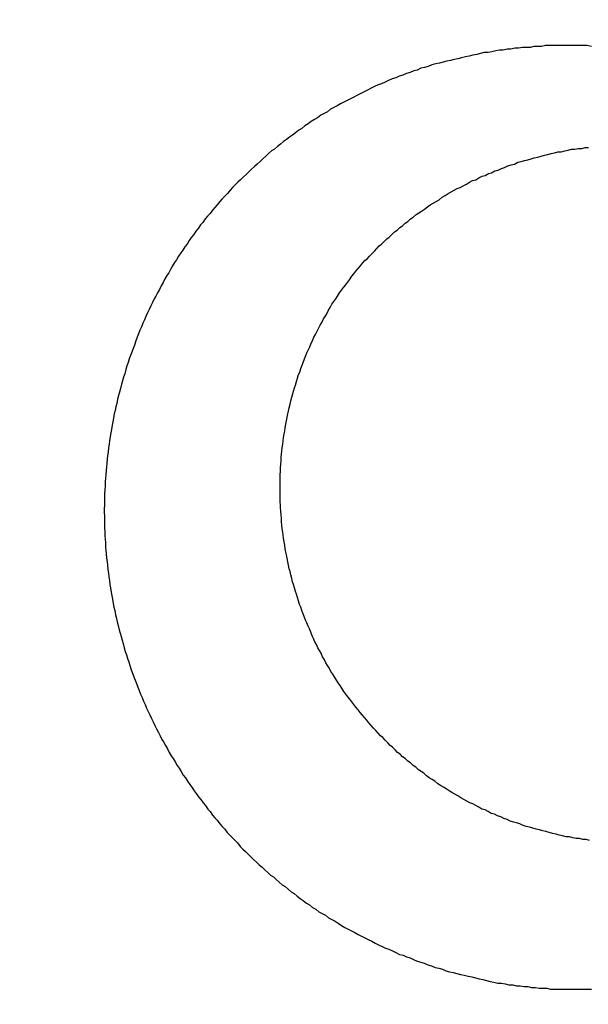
# Model space of a CAD drawing. Header units: millimetres. Extents: x -604189 to 881711, y -381903 to -7297.
# Tile 457 of 656: x -579631 to -579625, y -164949 to -164938. Entities that reach past the tile are written whole.
import ezdxf

# ---------------------------------------------------------------- set-up
doc = ezdxf.new("R2010")
doc.units = ezdxf.units.MM
doc.header["$LTSCALE"] = 100
doc.linetypes.add('0.5_0.5', pattern=[1, 0.5, -0.5])
doc.linetypes.add('ACAD_ISO04W100', pattern=[30.5, 24, -3, 0.5, -3])
doc.layers.get('Defpoints').update_dxf_attribs({"color": 30})
doc.layers.add('OPIS', color=7, linetype='Continuous')
doc.layers.add('strop osie', color=80, linetype='ACAD_ISO04W100', lineweight=5)
doc.styles.get("Standard").update_dxf_attribs({"font": 'romans.shx', "width": 0.5})
doc.dimstyles.new('1 50', dxfattribs={"dimtxt": 150, "dimasz": 80, "dimexe": 1, "dimexo": 1, "dimgap": 20, "dimtad": 1, "dimdec": 0, "dimlfac": 0.1, "dimtxsty": 'Standard', "dimblk": 'ARCHTICK', "dimcen": 200, "dimclrd": 2, "dimadec": 1, "dimazin": 0, "dimtfac": 1, "dimtdec": 0, "dimtmove": 0, "dimatfit": 3, "dimldrblk": 'ARCHTICK', "dimfxl": 120, "dimfxlon": 1, "dimtfill": 1, "dimarcsym": 0})

# ---------------------------------------------------------------- blocks, each defined once
blk = doc.blocks.new('_ArchTick')
at = {"layer": 'strop osie', "color": 0, "const_width": 0.15}
blk.add_lwpolyline([(-0.5, -0.5), (0.5, 0.5)], dxfattribs=at)
blk = doc.blocks.new('*D3294')
at = {"layer": 'Defpoints', "color": 0, "linetype": 'ByBlock', "lineweight": 5, "transparency": 16777216}
for p in [(-595783.126, -159420.303), (-593748.924, -159420.303), (-552118.935, -179940.303)]:
    blk.add_point(p, dxfattribs=at)
at = {"layer": 'OPIS', "color": 0, "linetype": 'Continuous', "lineweight": -2, "transparency": 16777216}
for p, q in [((-595723.126, -159420.303), (-595784.126, -159420.303)), ((-595723.126, -179940.303), (-595784.126, -179940.303))]:
    blk.add_line(p, q, dxfattribs=at)
at = {"layer": 'OPIS', "color": 2, "lineweight": -2, "transparency": 16777216}
blk.add_line((-595783.126, -179940.303), (-595783.126, -159420.303), dxfattribs=at)
at = {"layer": 'OPIS', "color": 2, "linetype": 'ByBlock', "lineweight": -2, "transparency": 16777216, "xscale": 80, "yscale": 80, "zscale": 80}
for p, rotation in [((-595783.126, -159420.303), 90), ((-595783.126, -179940.303), 270)]:
    blk.add_blockref('_ArchTick', p, dxfattribs=dict(at, rotation=rotation))
at = {"layer": 'OPIS', "color": 0, "linetype": 'ByBlock', "lineweight": 13, "transparency": 16777216, "insert": (-595878.126, -169680.303), "char_height": 150, "attachment_point": 5, "rotation": 90, "bg_fill": 3, "box_fill_scale": 1.1, "bg_fill_color": 256, "bg_fill_true_color": 13158600, "bg_fill_transparency": 0}
blk.add_mtext('2052', dxfattribs=at)

msp = doc.modelspace()

# ---------------------------------------------------------------- dimensions: what is measured, and where the dimension line sits
at = {"layer": 'OPIS', "color": 0, "linetype": 'ByBlock', "lineweight": 13}
dim = msp.add_linear_dim(base=(-595783.126, -159420.303), p1=(-552118.935, -179940.303), p2=(-593748.924, -159420.303), angle=90, dimstyle='1 50', override={"dimtmove": 1, "dimfxl": 60, "dimarcsym": 1}, dxfattribs=at)
dim.commit()
dim.dimension.update_dxf_attribs({"geometry": '*D3294', "text_midpoint": (-595878.126, -169680.303)})

# ---------------------------------------------------------------- next in the draw order: hatches: boundary and pattern name
at = {"layer": 'OPIS', "linetype": '0.5_0.5', "lineweight": 13}
h = msp.add_hatch(dxfattribs=at)
h.set_pattern_fill('ANSI37', color=0, scale=130)
h.set_pattern_definition([(45, (-597218.54, 256668.8), (-291.85832, 291.85832), []), (135, (-597218.54, 256668.8), (-291.85832, -291.85832), [])])
edge = h.paths.add_edge_path(flags=16)
edge.add_line((-570958.916, -168985.281), (-571058.916, -168985.281))
edge.add_line((-571058.916, -168985.281), (-572598.916, -168985.281))
edge.add_line((-572598.916, -168985.281), (-572598.915, -170470.3))
edge.add_line((-572598.915, -170470.3), (-570825.763, -170470.3))
edge.add_arc((-570508.916, -170339.099), 342.937, 180, 202.49364, ccw=False)
edge.add_arc((-570508.916, -170339.099), 342.937, 90, 180, ccw=False)
edge.add_line((-570508.916, -169996.163), (-570508.916, -169764.704))
edge.add_arc((-570058.916, -168985.281), 900, 180, 240, ccw=False)
edge = h.paths.add_edge_path(flags=17)
edge.add_line((-569358.915, -170085.281), (-569358.916, -168985.281))
edge.add_line((-569358.916, -168985.281), (-569358.917, -168985.281))
edge.add_line((-569358.917, -168985.281), (-569958.916, -168985.281))
edge.add_line((-569958.916, -168985.281), (-570058.916, -168985.281))
edge.add_line((-570058.916, -168985.281), (-570058.916, -168925.281))
edge.add_line((-570058.916, -168925.281), (-569958.916, -168925.281))
edge.add_line((-569958.916, -168925.281), (-569958.916, -168865.281))
edge.add_line((-569958.916, -168865.281), (-569358.916, -168865.281))
edge.add_line((-569358.916, -168865.281), (-569358.917, -166865.281))
edge.add_line((-569358.917, -166865.281), (-574098.917, -166865.286))
edge.add_line((-574098.917, -166865.286), (-574098.914, -171970.3))
edge.add_line((-574098.914, -171970.3), (-572608.913, -171970.3))
edge.add_line((-572608.913, -171970.3), (-571504.913, -170590.3))
edge.add_line((-571504.913, -170590.3), (-572718.915, -170590.3))
edge.add_line((-572718.915, -170590.3), (-572718.916, -168865.281))
edge.add_line((-572718.916, -168865.281), (-571058.916, -168865.281))
edge.add_line((-571058.916, -168865.281), (-571058.916, -168925.281))
edge.add_line((-571058.916, -168925.281), (-570958.916, -168925.281))
edge.add_line((-570958.916, -168925.281), (-570958.916, -168985.281))
edge.add_arc((-570058.916, -168985.281), 900, 180, 240)
edge.add_line((-570508.916, -169764.704), (-570508.916, -169996.163))
edge.add_arc((-570508.916, -170339.099), 342.937, 0, 90, ccw=False)
edge.add_arc((-570508.916, -170339.099), 342.937, 208.97989, 360, ccw=False)
edge.add_line((-570808.913, -170505.253), (-570808.913, -171171.086))
edge.add_arc((-570808.913, -171220.3), 49.214, 0, 90, ccw=False)
edge.add_arc((-570808.913, -171220.3), 49.214, 270, 360, ccw=False)
edge.add_line((-570808.913, -171269.514), (-570808.913, -171970.3))
edge.add_line((-570808.913, -171970.3), (-569358.914, -171970.3))
edge.add_line((-569358.914, -171970.3), (-569358.915, -170085.281))
h.paths.add_polyline_path([(-561118.924, -159870.303), (-590334.655, -159870.303), (-590334.655, -161470.303), (-562318.924, -161470.303), (-562318.924, -172095.292), (-561118.924, -172095.291), (-561118.924, -168350.303), (-552073.919, -168350.303), (-552073.92, -167150.303), (-561118.924, -167150.303)])
h.paths.add_polyline_path([(-572856.927, -169813.68), (-569451.07, -169813.68), (-569451.07, -169408.68), (-572856.927, -169408.68)], flags=16)
at = {"layer": 'OPIS', "linetype": 'ByBlock', "lineweight": 15}
h = msp.add_hatch(dxfattribs=at)
h.set_pattern_fill('ANSI37', color=0, scale=80, angle=45)
h.set_pattern_definition([(90, (-298582.96, 32475.8), (-254, 0), []), (180, (-298582.96, 32475.8), (-3e-14, -254), [])])
edge = h.paths.add_edge_path()
edge.add_arc((-579589.086, -167378.931), 50, 0, 90)
edge.add_line((-579589.086, -167328.931), (-579794.086, -167328.93))
edge.add_arc((-579794.086, -167378.93), 50, 89.9996, 180)
edge.add_line((-579844.086, -167378.93), (-579844.086, -167822.93))
edge.add_arc((-579794.086, -167822.93), 50, 180, 270)
edge.add_line((-579794.086, -167872.93), (-579589.085, -167872.931))
edge.add_arc((-579589.086, -167822.931), 50, 270.0014, 360)
edge.add_line((-579539.086, -167822.931), (-579539.086, -167378.931))
edge = h.paths.add_edge_path()
edge.add_arc((-579589.086, -167378.931), 50, 0, 90)
edge.add_line((-579589.086, -167328.931), (-579794.086, -167328.93))
edge.add_arc((-579794.086, -167378.93), 50, 89.9996, 180)
edge.add_line((-579844.086, -167378.93), (-579844.086, -167822.93))
edge.add_arc((-579794.086, -167822.93), 50, 180, 270)
edge.add_line((-579794.086, -167872.93), (-579589.085, -167872.931))
edge.add_arc((-579589.086, -167822.931), 50, 270.0014, 360)
edge.add_line((-579539.086, -167822.931), (-579539.086, -167378.931))
edge = h.paths.add_edge_path()
edge.add_line((-579899.087, -167300.93), (-579424.086, -167300.93))
edge.add_line((-579424.086, -167300.93), (-579424.086, -167900.93))
edge.add_line((-579424.086, -167900.93), (-579898.789, -167900.93))
edge.add_arc((-579899.086, -167892.935), 8, 180, 272.1285, ccw=False)
edge.add_line((-579907.086, -167892.935), (-579907.086, -167308.93))
edge.add_arc((-579899.086, -167308.93), 8, 90.0036, 180, ccw=False)
h.paths.add_polyline_path([(-581519.932, -164217.829), (-581520.004, -164223.092), (-581520.079, -164228.355), (-581520.156, -164233.617), (-581520.235, -164238.88), (-581520.318, -164244.143), (-581520.402, -164249.406), (-581520.489, -164254.669), (-581520.579, -164259.931), (-581520.671, -164265.194), (-581520.766, -164270.457), (-581520.863, -164275.719), (-581520.962, -164280.982), (-581521.064, -164286.244), (-581521.169, -164291.506), (-581521.276, -164296.769), (-581521.386, -164302.031), (-581521.498, -164307.293), (-581521.613, -164312.556), (-581521.73, -164317.818), (-581521.85, -164323.08), (-581521.972, -164328.342), (-581522.097, -164333.604), (-581522.225, -164338.866), (-581522.355, -164344.127), (-581522.488, -164349.389), (-581522.623, -164354.651), (-581522.76, -164359.913), (-581522.901, -164365.174), (-581523.043, -164370.436), (-581523.189, -164375.697), (-581523.337, -164380.958), (-581523.487, -164386.22), (-581523.64, -164391.481), (-581523.795, -164396.742), (-581523.953, -164402.003), (-581874.489, -164402.003), (-581874.664, -164396.198), (-581874.835, -164390.392), (-581875.003, -164384.587), (-581875.168, -164378.781), (-581875.329, -164372.976), (-581875.488, -164367.17), (-581875.643, -164361.364), (-581875.796, -164355.558), (-581875.945, -164349.752), (-581876.092, -164343.946), (-581876.235, -164338.14), (-581876.375, -164332.334), (-581876.512, -164326.527), (-581876.646, -164320.721), (-581876.777, -164314.914), (-581876.904, -164309.108), (-581877.029, -164303.301), (-581877.151, -164297.495), (-581877.269, -164291.688), (-581877.385, -164285.881), (-581877.497, -164280.074), (-581877.606, -164274.267), (-581877.713, -164268.461), (-581877.816, -164262.653), (-581877.916, -164256.846), (-581878.014, -164251.039), (-581878.108, -164245.232), (-581878.199, -164239.425), (-581878.287, -164233.618), (-581878.372, -164227.81), (-581878.454, -164222.003), (-581878.533, -164216.196), (-581878.609, -164210.388), (-581878.682, -164204.581), (-581878.751, -164198.773), (-581878.818, -164192.966), (-581878.881, -164187.158), (-581878.941, -164181.35), (-581878.997, -164175.543), (-581879.051, -164169.735), (-581879.101, -164163.927), (-581879.147, -164158.12), (-581879.191, -164152.312), (-581879.231, -164146.504), (-581879.267, -164140.696), (-581879.301, -164134.888), (-581879.332, -164129.081), (-581879.361, -164123.273), (-581879.388, -164117.465), (-581879.413, -164111.657), (-581879.437, -164105.849), (-581879.459, -164100.041), (-581879.475, -164094.233), (-581879.48, -164088.425), (-581879.472, -164082.617), (-581879.448, -164076.809), (-581879.406, -164071.002), (-581879.347, -164065.194), (-581879.269, -164059.387), (-581879.171, -164053.58), (-581879.054, -164047.773), (-581878.917, -164041.967), (-581878.759, -164036.161), (-581878.581, -164030.356), (-581878.381, -164024.551), (-581878.159, -164018.747), (-581877.914, -164012.944), (-581877.642, -164007.143), (-581877.341, -164001.342), (-581877.009, -163995.544), (-581876.642, -163989.748), (-581876.238, -163983.954), (-581875.795, -163978.163), (-581875.304, -163972.376), (-581874.753, -163966.594), (-581874.129, -163960.82), (-581873.419, -163955.056), (-581872.605, -163949.306), (-581871.67, -163943.574), (-581870.596, -163937.865), (-581869.362, -163932.188), (-581867.941, -163926.557), (-581866.302, -163920.987), (-581864.416, -163915.495), (-581862.246, -163910.11), (-581859.744, -163904.869), (-581856.869, -163899.824), (-581853.582, -163895.036), (-581849.851, -163890.591), (-581845.671, -163886.563), (-581841.105, -163882.977), (-581836.224, -163879.833), (-581831.097, -163877.106), (-581825.784, -163874.761), (-581820.336, -163872.759), (-581814.785, -163871.064), (-581809.154, -163869.636), (-581803.468, -163868.44), (-581797.747, -163867.44), (-581792, -163866.603), (-581786.235, -163865.9), (-581780.458, -163865.297), (-581774.674, -163864.778), (-581768.884, -163864.334), (-581763.088, -163863.958), (-581757.289, -163863.646), (-581751.486, -163863.39), (-581745.681, -163863.186), (-581739.874, -163863.026), (-581734.068, -163862.906), (-581728.26, -163862.819), (-581722.453, -163862.761), (-581716.645, -163862.725), (-581710.837, -163862.707), (-581705.029, -163862.7), (-581699.221, -163862.698), (-581693.958, -163862.699), (-581688.694, -163862.704), (-581683.431, -163862.718), (-581678.167, -163862.744), (-581672.904, -163862.788), (-581667.641, -163862.852), (-581662.379, -163862.942), (-581657.117, -163863.062), (-581651.856, -163863.215), (-581646.596, -163863.407), (-581641.337, -163863.64), (-581636.081, -163863.919), (-581630.828, -163864.249), (-581625.579, -163864.634), (-581620.334, -163865.078), (-581615.096, -163865.587), (-581609.864, -163866.17), (-581604.645, -163866.847), (-581599.442, -163867.642), (-581594.263, -163868.578), (-581589.115, -163869.676), (-581584.013, -163870.965), (-581578.971, -163872.474), (-581574.009, -163874.23), (-581569.153, -163876.259), (-581564.436, -163878.591), (-581559.896, -163881.253), (-581555.585, -163884.268), (-581551.554, -163887.652), (-581547.857, -163891.394), (-581544.534, -163895.471), (-581541.574, -163899.824), (-581538.952, -163904.387), (-581536.64, -163909.114), (-581534.606, -163913.968), (-581532.817, -163918.918), (-581531.241, -163923.939), (-581529.854, -163929.016), (-581528.636, -163934.137), (-581527.564, -163939.29), (-581526.619, -163944.467), (-581525.784, -163949.663), (-581525.048, -163954.875), (-581524.397, -163960.099), (-581523.818, -163965.33), (-581523.302, -163970.568), (-581522.84, -163975.811), (-581522.421, -163981.058), (-581522.037, -163986.308), (-581521.685, -163991.559), (-581521.363, -163996.813), (-581521.067, -164002.068), (-581520.796, -164007.324), (-581520.549, -164012.582), (-581520.322, -164017.84), (-581520.116, -164023.1), (-581519.928, -164028.36), (-581519.759, -164033.621), (-581519.607, -164038.882), (-581519.472, -164044.144), (-581519.354, -164049.406), (-581519.252, -164054.668), (-581519.166, -164059.931), (-581519.096, -164065.194), (-581519.041, -164070.457), (-581519.001, -164075.72), (-581518.976, -164080.984), (-581518.964, -164086.247), (-581518.964, -164091.51), (-581518.974, -164096.774), (-581518.991, -164102.037), (-581519.012, -164107.301), (-581519.034, -164112.564), (-581519.057, -164117.828), (-581519.081, -164123.091), (-581519.107, -164128.354), (-581519.135, -164133.618), (-581519.165, -164138.881), (-581519.197, -164144.144), (-581519.232, -164149.408), (-581519.269, -164154.671), (-581519.31, -164159.934), (-581519.353, -164165.198), (-581519.399, -164170.461), (-581519.447, -164175.724), (-581519.498, -164180.987), (-581519.552, -164186.25), (-581519.609, -164191.513), (-581519.668, -164196.777), (-581519.73, -164202.04), (-581519.795, -164207.303), (-581519.862, -164212.566)])
h.paths.add_polyline_path([(-582118.924, -164407.051), (-579418.924, -164407.051), (-579418.924, -162910.783), (-582118.924, -162910.783)])
h.paths.add_polyline_path([(-581950.717, -164839.225), (-581944.91, -164839.127), (-581939.103, -164839.033), (-581933.295, -164838.942), (-581927.488, -164838.854), (-581921.681, -164838.769), (-581915.873, -164838.687), (-581910.066, -164838.608), (-581904.259, -164838.532), (-581898.451, -164838.459), (-581892.644, -164838.39), (-581886.836, -164838.323), (-581881.028, -164838.26), (-581875.221, -164838.2), (-581869.413, -164838.144), (-581863.605, -164838.09), (-581857.798, -164838.04), (-581851.99, -164837.994), (-581846.182, -164837.95), (-581840.374, -164837.91), (-581834.567, -164837.874), (-581828.759, -164837.84), (-581822.951, -164837.809), (-581817.143, -164837.78), (-581811.335, -164837.753), (-581805.527, -164837.728), (-581799.719, -164837.704), (-581793.912, -164837.682), (-581788.104, -164837.666), (-581782.296, -164837.661), (-581776.488, -164837.669), (-581770.68, -164837.693), (-581764.872, -164837.735), (-581759.065, -164837.794), (-581753.257, -164837.872), (-581747.45, -164837.97), (-581741.643, -164838.087), (-581735.837, -164838.224), (-581730.031, -164838.382), (-581724.226, -164838.56), (-581718.422, -164838.76), (-581712.618, -164838.982), (-581706.815, -164839.227), (-581701.013, -164839.499), (-581695.213, -164839.8), (-581689.415, -164840.132), (-581683.618, -164840.499), (-581677.825, -164840.903), (-581672.034, -164841.346), (-581666.246, -164841.837), (-581660.465, -164842.388), (-581654.691, -164843.012), (-581648.927, -164843.722), (-581643.176, -164844.536), (-581637.444, -164845.471), (-581631.736, -164846.545), (-581626.059, -164847.779), (-581620.428, -164849.2), (-581614.858, -164850.839), (-581609.366, -164852.725), (-581603.98, -164854.895), (-581598.739, -164857.397), (-581593.694, -164860.272), (-581588.906, -164863.559), (-581584.462, -164867.29), (-581580.433, -164871.47), (-581576.847, -164876.036), (-581573.704, -164880.917), (-581570.976, -164886.044), (-581568.631, -164891.357), (-581566.63, -164896.805), (-581564.934, -164902.356), (-581563.507, -164907.987), (-581562.31, -164913.673), (-581561.31, -164919.394), (-581560.474, -164925.141), (-581559.77, -164930.906), (-581559.168, -164936.683), (-581558.648, -164942.467), (-581558.204, -164948.257), (-581557.829, -164954.053), (-581557.516, -164959.852), (-581557.261, -164965.655), (-581557.056, -164971.46), (-581556.897, -164977.267), (-581556.776, -164983.073), (-581556.69, -164988.881), (-581556.631, -164994.688), (-581556.596, -165000.496), (-581556.577, -165006.304), (-581556.57, -165012.112), (-581556.569, -165017.92), (-581556.57, -165023.183), (-581556.575, -165028.447), (-581556.588, -165033.71), (-581556.615, -165038.974), (-581556.658, -165044.237), (-581556.723, -165049.5), (-581556.813, -165054.762), (-581556.932, -165060.024), (-581557.086, -165065.285), (-581557.277, -165070.545), (-581557.51, -165075.804), (-581557.79, -165081.06), (-581558.119, -165086.313), (-581558.504, -165091.562), (-581558.949, -165096.807), (-581559.458, -165102.045), (-581560.04, -165107.276), (-581560.717, -165112.496), (-581561.513, -165117.699), (-581562.448, -165122.878), (-581563.547, -165128.026), (-581564.836, -165133.128), (-581566.345, -165138.17), (-581568.1, -165143.132), (-581570.129, -165147.988), (-581572.461, -165152.705), (-581575.123, -165157.245), (-581578.139, -165161.556), (-581581.522, -165165.587), (-581585.265, -165169.284), (-581589.342, -165172.607), (-581593.694, -165175.567), (-581598.257, -165178.189), (-581602.985, -165180.501), (-581607.838, -165182.535), (-581612.788, -165184.324), (-581617.81, -165185.9), (-581622.887, -165187.287), (-581628.007, -165188.505), (-581633.16, -165189.577), (-581638.337, -165190.522), (-581643.534, -165191.357), (-581648.746, -165192.093), (-581653.969, -165192.744), (-581659.201, -165193.323), (-581664.439, -165193.839), (-581669.682, -165194.301), (-581674.929, -165194.72), (-581680.178, -165195.104), (-581685.43, -165195.456), (-581690.683, -165195.778), (-581695.938, -165196.074), (-581701.195, -165196.345), (-581706.452, -165196.592), (-581711.711, -165196.819), (-581716.97, -165197.025), (-581722.23, -165197.213), (-581727.491, -165197.382), (-581732.752, -165197.534), (-581738.014, -165197.669), (-581743.276, -165197.787), (-581748.539, -165197.889), (-581753.801, -165197.975), (-581759.064, -165198.045), (-581764.327, -165198.1), (-581769.591, -165198.14), (-581774.854, -165198.165), (-581780.118, -165198.177), (-581785.381, -165198.177), (-581790.644, -165198.167), (-581795.908, -165198.15), (-581801.171, -165198.129), (-581806.435, -165198.107), (-581811.698, -165198.084), (-581816.961, -165198.06), (-581822.225, -165198.034), (-581827.488, -165198.006), (-581832.752, -165197.976), (-581838.015, -165197.944), (-581843.278, -165197.909), (-581848.541, -165197.872), (-581853.805, -165197.831), (-581859.068, -165197.788), (-581864.331, -165197.742), (-581869.594, -165197.694), (-581874.858, -165197.643), (-581880.121, -165197.589), (-581885.384, -165197.532), (-581890.647, -165197.473), (-581895.91, -165197.411), (-581901.173, -165197.346), (-581906.436, -165197.279), (-581911.699, -165197.209), (-581916.962, -165197.137), (-581922.225, -165197.062), (-581927.488, -165196.985), (-581932.751, -165196.906), (-581938.014, -165196.823), (-581943.276, -165196.739), (-581948.539, -165196.652), (-581953.802, -165196.562), (-581959.064, -165196.47), (-581964.327, -165196.375), (-581969.59, -165196.278), (-581974.852, -165196.179), (-581980.115, -165196.077), (-581985.377, -165195.972), (-581990.639, -165195.865), (-581995.902, -165195.755), (-582001.164, -165195.643), (-582006.426, -165195.528), (-582011.688, -165195.411), (-582016.95, -165195.291), (-582022.212, -165195.169), (-582027.474, -165195.044), (-582032.736, -165194.916), (-582037.998, -165194.786), (-582043.26, -165194.653), (-582048.521, -165194.518), (-582053.783, -165194.381), (-582059.045, -165194.24), (-582064.306, -165194.098), (-582069.568, -165193.952), (-582074.829, -165193.804), (-582080.09, -165193.654), (-582085.351, -165193.501), (-582090.613, -165193.346), (-582095.874, -165193.188), (-582095.874, -164842.652), (-582090.068, -164842.477), (-582084.263, -164842.306), (-582078.457, -164842.138), (-582072.652, -164841.973), (-582066.846, -164841.812), (-582061.04, -164841.653), (-582055.235, -164841.498), (-582049.429, -164841.345), (-582043.623, -164841.196), (-582037.817, -164841.049), (-582032.01, -164840.906), (-582026.204, -164840.766), (-582020.398, -164840.629), (-582014.591, -164840.495), (-582008.785, -164840.364), (-582002.978, -164840.237), (-581997.172, -164840.112), (-581991.365, -164839.99), (-581985.558, -164839.872), (-581979.752, -164839.756), (-581973.945, -164839.644), (-581968.138, -164839.535), (-581962.331, -164839.428), (-581956.524, -164839.325)])
edge = h.paths.add_edge_path()
edge.add_arc((-581748.924, -162268.543), 50, 0, 90.0004)
edge.add_line((-581748.924, -162218.543), (-581953.924, -162218.545))
edge.add_arc((-581953.924, -162268.545), 50, 90.0009, 180)
edge.add_line((-582003.924, -162268.545), (-582003.924, -162712.545))
edge.add_arc((-581953.924, -162712.545), 50, 180, 270.0022)
edge.add_line((-581953.922, -162762.545), (-581748.923, -162762.543))
edge.add_arc((-581748.924, -162712.543), 50, 270.0009, 360)
edge.add_line((-581698.924, -162712.543), (-581698.924, -162268.543))
edge = h.paths.add_edge_path()
edge.add_arc((-581748.924, -161668.543), 50, 0, 90.0004)
edge.add_line((-581748.924, -161618.543), (-581953.924, -161618.545))
edge.add_arc((-581953.924, -161668.545), 50, 90.0009, 180)
edge.add_line((-582003.924, -161668.545), (-582003.924, -162112.545))
edge.add_arc((-581953.924, -162112.545), 50, 180, 270.0022)
edge.add_line((-581953.922, -162162.545), (-581748.923, -162162.543))
edge.add_arc((-581748.924, -162112.543), 50, 270.0009, 360)
edge.add_line((-581698.924, -162112.543), (-581698.924, -161668.543))
h.paths.add_polyline_path([(-582118.924, -162790.543), (-579418.924, -162790.543), (-579418.924, -161590.543), (-582118.924, -161590.543)])
edge = h.paths.add_edge_path()
edge.add_arc((-579794.086, -168270.003), 50, 89.9996, 180)
edge.add_line((-579844.086, -168270.003), (-579844.086, -168714.003))
edge.add_arc((-579794.086, -168714.003), 50, 180, 270)
edge.add_line((-579794.086, -168764.003), (-579589.085, -168764.004))
edge.add_arc((-579589.086, -168714.004), 50, 270.0014, 360)
edge.add_line((-579539.086, -168714.004), (-579539.086, -168270.004))
edge.add_arc((-579589.086, -168270.004), 50, 0, 90)
edge.add_line((-579589.086, -168220.004), (-579794.086, -168220.003))
edge = h.paths.add_edge_path()
edge.add_arc((-579589.086, -169161.078), 50, 0, 90)
edge.add_line((-579589.086, -169111.078), (-579794.086, -169111.076))
edge.add_arc((-579794.086, -169161.076), 50, 89.9996, 180)
edge.add_line((-579844.086, -169161.076), (-579844.086, -169605.076))
edge.add_arc((-579794.086, -169605.076), 50, 180, 270)
edge.add_line((-579794.086, -169655.076), (-579589.085, -169655.078))
edge.add_arc((-579589.086, -169605.078), 50, 270.0014, 360)
edge.add_line((-579539.086, -169605.078), (-579539.086, -169161.078))
edge = h.paths.add_edge_path()
edge.add_arc((-579794.086, -170052.15), 50, 89.9996, 180)
edge.add_line((-579844.086, -170052.15), (-579844.086, -170496.15))
edge.add_arc((-579794.086, -170496.15), 50, 180, 270)
edge.add_line((-579794.086, -170546.15), (-579589.085, -170546.151))
edge.add_arc((-579589.086, -170496.151), 50, 270.0014, 360)
edge.add_line((-579539.086, -170496.151), (-579539.086, -170052.151))
edge.add_arc((-579589.086, -170052.151), 50, 0, 90)
edge.add_line((-579589.086, -170002.151), (-579794.086, -170002.15))
edge = h.paths.add_edge_path()
edge.add_arc((-579794.086, -170943.223), 50, 89.9996, 180)
edge.add_line((-579844.086, -170943.223), (-579844.086, -171387.223))
edge.add_arc((-579794.086, -171387.223), 50, 180, 270)
edge.add_line((-579794.086, -171437.223), (-579589.085, -171437.224))
edge.add_arc((-579589.086, -171387.224), 50, 270.0014, 360)
edge.add_line((-579539.086, -171387.224), (-579539.086, -170943.224))
edge.add_arc((-579589.086, -170943.224), 50, 0, 90)
edge.add_line((-579589.086, -170893.224), (-579794.086, -170893.223))
h.paths.add_polyline_path([(-579418.924, -164527.291), (-582118.924, -164527.291), (-582118.924, -171970.3), (-579418.924, -171970.3)])

# ---------------------------------------------------------------- next in the draw order: linework, layer by layer
at = {"color": 0}
for points in [[(-579625.202, -164938.478, 0), (-579625.246, -164938.478, 0), (-579625.29, -164938.488, 0), (-579625.334, -164938.488, 0), (-579625.378, -164938.488, 0), (-579625.422, -164938.498, 0), (-579625.466, -164938.498, 0), (-579625.51, -164938.498, 0), (-579625.554, -164938.508, 0), (-579625.598, -164938.508, 0), (-579625.642, -164938.518, 0), (-579625.686, -164938.518, 0), (-579625.73, -164938.528, 0), (-579625.774, -164938.528, 0), (-579625.817, -164938.538, 0), (-579625.861, -164938.548, 0), (-579625.905, -164938.558, 0), (-579625.948, -164938.558, 0), (-579625.992, -164938.568, 0), (-579626.035, -164938.578, 0), (-579626.078, -164938.588, 0), (-579626.121, -164938.598, 0), (-579626.165, -164938.608, 0), (-579626.208, -164938.618, 0), (-579626.251, -164938.628, 0), (-579626.293, -164938.638, 0), (-579626.336, -164938.648, 0), (-579626.379, -164938.658, 0), (-579626.422, -164938.668, 0), (-579626.464, -164938.678, 0), (-579626.506, -164938.688, 0), (-579626.549, -164938.698, 0), (-579626.591, -164938.718, 0), (-579626.633, -164938.728, 0), (-579626.675, -164938.738, 0), (-579626.717, -164938.758, 0), (-579626.758, -164938.768, 0), (-579626.8, -164938.788, 0), (-579626.841, -164938.798, 0), (-579626.882, -164938.818, 0), (-579626.924, -164938.828, 0), (-579626.965, -164938.848, 0), (-579627.005, -164938.858, 0), (-579627.046, -164938.878, 0), (-579627.087, -164938.898, 0), (-579627.127, -164938.918, 0), (-579627.167, -164938.928, 0), (-579627.207, -164938.948, 0), (-579627.247, -164938.968, 0), (-579627.287, -164938.988, 0), (-579627.326, -164939.008, 0), (-579627.366, -164939.028, 0), (-579627.405, -164939.048, 0), (-579627.444, -164939.068, 0), (-579627.483, -164939.088, 0), (-579627.521, -164939.108, 0), (-579627.56, -164939.128, 0), (-579627.598, -164939.148, 0), (-579627.636, -164939.168, 0), (-579627.674, -164939.188, 0), (-579627.712, -164939.208, 0), (-579627.749, -164939.238, 0), (-579627.787, -164939.258, 0), (-579627.824, -164939.278, 0), (-579627.861, -164939.308, 0), (-579627.898, -164939.328, 0), (-579627.934, -164939.348, 0), (-579627.971, -164939.378, 0), (-579628.007, -164939.398, 0), (-579628.043, -164939.428, 0), (-579628.078, -164939.448, 0), (-579628.114, -164939.478, 0), (-579628.149, -164939.508, 0), (-579628.184, -164939.528, 0), (-579628.219, -164939.558, 0), (-579628.254, -164939.578, 0), (-579628.288, -164939.608, 0), (-579628.322, -164939.638, 0), (-579628.356, -164939.668, 0), (-579628.39, -164939.688, 0), (-579628.423, -164939.718, 0), (-579628.457, -164939.748, 0), (-579628.49, -164939.778, 0), (-579628.522, -164939.808, 0), (-579628.555, -164939.838, 0), (-579628.587, -164939.868, 0), (-579628.619, -164939.898, 0), (-579628.651, -164939.928, 0), (-579628.682, -164939.958, 0), (-579628.714, -164939.988, 0), (-579628.745, -164940.018, 0), (-579628.775, -164940.048, 0), (-579628.806, -164940.078, 0), (-579628.836, -164940.108, 0), (-579628.866, -164940.138, 0), (-579628.896, -164940.178, 0), (-579628.925, -164940.208, 0), (-579628.955, -164940.238, 0), (-579628.983, -164940.268, 0), (-579629.012, -164940.308, 0), (-579629.04, -164940.338, 0), (-579629.069, -164940.368, 0), (-579629.096, -164940.408, 0), (-579629.124, -164940.438, 0), (-579629.151, -164940.468, 0), (-579629.178, -164940.508, 0), (-579629.205, -164940.538, 0), (-579629.231, -164940.578, 0), (-579629.257, -164940.608, 0), (-579629.283, -164940.648, 0), (-579629.309, -164940.678, 0), (-579629.334, -164940.718, 0), (-579629.359, -164940.758, 0), (-579629.384, -164940.788, 0), (-579629.408, -164940.828, 0), (-579629.432, -164940.858, 0), (-579629.456, -164940.898, 0), (-579629.479, -164940.938, 0), (-579629.502, -164940.968, 0), (-579629.525, -164941.008, 0), (-579629.548, -164941.048, 0), (-579629.57, -164941.088, 0), (-579629.592, -164941.118, 0), (-579629.614, -164941.158, 0), (-579629.635, -164941.198, 0), (-579629.656, -164941.238, 0), (-579629.677, -164941.278, 0), (-579629.697, -164941.318, 0), (-579629.717, -164941.358, 0), (-579629.737, -164941.388, 0), (-579629.756, -164941.428, 0), (-579629.775, -164941.468, 0), (-579629.794, -164941.508, 0), (-579629.813, -164941.548, 0), (-579629.831, -164941.588, 0), (-579629.848, -164941.628, 0), (-579629.866, -164941.668, 0), (-579629.883, -164941.708, 0), (-579629.9, -164941.748, 0), (-579629.916, -164941.788, 0), (-579629.932, -164941.828, 0), (-579629.948, -164941.868, 0), (-579629.964, -164941.918, 0), (-579629.979, -164941.958, 0), (-579629.994, -164941.998, 0), (-579630.008, -164942.038, 0), (-579630.022, -164942.078, 0), (-579630.036, -164942.118, 0), (-579630.05, -164942.158, 0), (-579630.063, -164942.198, 0), (-579630.075, -164942.248, 0), (-579630.088, -164942.288, 0), (-579630.1, -164942.328, 0), (-579630.112, -164942.368, 0), (-579630.123, -164942.418, 0), (-579630.134, -164942.458, 0), (-579630.145, -164942.498, 0), (-579630.156, -164942.538, 0), (-579630.166, -164942.588, 0), (-579630.175, -164942.628, 0), (-579630.185, -164942.668, 0), (-579630.194, -164942.708, 0), (-579630.203, -164942.758, 0), (-579630.211, -164942.798, 0), (-579630.219, -164942.838, 0), (-579630.227, -164942.888, 0), (-579630.234, -164942.928, 0), (-579630.241, -164942.968, 0), (-579630.248, -164943.018, 0), (-579630.254, -164943.058, 0), (-579630.26, -164943.098, 0), (-579630.266, -164943.148, 0), (-579630.271, -164943.188, 0), (-579630.276, -164943.228, 0), (-579630.281, -164943.278, 0), (-579630.285, -164943.318, 0), (-579630.289, -164943.358, 0), (-579630.292, -164943.408, 0), (-579630.296, -164943.448, 0), (-579630.298, -164943.488, 0), (-579630.301, -164943.538, 0), (-579630.303, -164943.578, 0), (-579630.305, -164943.628, 0), (-579630.306, -164943.668, 0), (-579630.307, -164943.708, 0), (-579630.308, -164943.758, 0), (-579630.309, -164943.798, 0), (-579630.309, -164943.838, 0), (-579630.308, -164943.888, 0), (-579630.308, -164943.928, 0), (-579630.307, -164943.978, 0), (-579630.305, -164944.018, 0), (-579630.304, -164944.058, 0), (-579630.302, -164944.108, 0), (-579630.299, -164944.148, 0), (-579630.297, -164944.188, 0), (-579630.294, -164944.238, 0), (-579630.29, -164944.278, 0), (-579630.286, -164944.318, 0), (-579630.282, -164944.368, 0), (-579630.278, -164944.408, 0), (-579630.273, -164944.448, 0), (-579630.268, -164944.498, 0), (-579630.262, -164944.538, 0), (-579630.257, -164944.578, 0), (-579630.25, -164944.628, 0), (-579630.244, -164944.668, 0), (-579630.237, -164944.708, 0), (-579630.23, -164944.758, 0), (-579630.222, -164944.798, 0), (-579630.214, -164944.838, 0), (-579630.206, -164944.888, 0), (-579630.198, -164944.928, 0), (-579630.189, -164944.968, 0), (-579630.18, -164945.018, 0), (-579630.17, -164945.058, 0), (-579630.16, -164945.098, 0), (-579630.15, -164945.138, 0), (-579630.139, -164945.188, 0), (-579630.128, -164945.228, 0), (-579630.117, -164945.268, 0), (-579630.106, -164945.308, 0), (-579630.094, -164945.348, 0), (-579630.081, -164945.398, 0), (-579630.069, -164945.438, 0), (-579630.056, -164945.478, 0), (-579630.043, -164945.518, 0), (-579630.029, -164945.558, 0), (-579630.015, -164945.598, 0), (-579630.001, -164945.648, 0), (-579629.986, -164945.688, 0), (-579629.971, -164945.728, 0), (-579629.956, -164945.768, 0), (-579629.941, -164945.808, 0), (-579629.925, -164945.848, 0), (-579629.909, -164945.888, 0), (-579629.892, -164945.928, 0), (-579629.875, -164945.968, 0), (-579629.858, -164946.008, 0), (-579629.84, -164946.048, 0), (-579629.823, -164946.088, 0), (-579629.805, -164946.128, 0), (-579629.786, -164946.168, 0), (-579629.767, -164946.208, 0), (-579629.748, -164946.248, 0), (-579629.729, -164946.288, 0), (-579629.709, -164946.328, 0), (-579629.689, -164946.368, 0), (-579629.669, -164946.408, 0), (-579629.649, -164946.448, 0), (-579629.628, -164946.478, 0), (-579629.606, -164946.518, 0), (-579629.585, -164946.558, 0), (-579629.563, -164946.598, 0), (-579629.541, -164946.638, 0), (-579629.519, -164946.668, 0), (-579629.496, -164946.708, 0), (-579629.473, -164946.748, 0), (-579629.45, -164946.778, 0), (-579629.426, -164946.818, 0), (-579629.403, -164946.858, 0), (-579629.379, -164946.888, 0), (-579629.354, -164946.928, 0), (-579629.329, -164946.968, 0), (-579629.305, -164946.998, 0), (-579629.279, -164947.038, 0), (-579629.254, -164947.068, 0), (-579629.228, -164947.108, 0), (-579629.202, -164947.138, 0), (-579629.176, -164947.178, 0), (-579629.149, -164947.208, 0), (-579629.122, -164947.248, 0), (-579629.095, -164947.278, 0), (-579629.068, -164947.318, 0), (-579629.04, -164947.348, 0), (-579629.012, -164947.378, 0), (-579628.984, -164947.418, 0), (-579628.956, -164947.448, 0), (-579628.927, -164947.478, 0), (-579628.898, -164947.518, 0), (-579628.869, -164947.548, 0), (-579628.839, -164947.578, 0), (-579628.809, -164947.608, 0), (-579628.78, -164947.638, 0), (-579628.749, -164947.678, 0), (-579628.719, -164947.708, 0), (-579628.688, -164947.738, 0), (-579628.657, -164947.768, 0), (-579628.626, -164947.798, 0), (-579628.595, -164947.828, 0), (-579628.563, -164947.858, 0), (-579628.531, -164947.888, 0), (-579628.499, -164947.918, 0), (-579628.466, -164947.948, 0), (-579628.434, -164947.978, 0), (-579628.401, -164948.008, 0), (-579628.368, -164948.028, 0), (-579628.335, -164948.058, 0), (-579628.301, -164948.088, 0), (-579628.267, -164948.118, 0), (-579628.233, -164948.138, 0), (-579628.199, -164948.168, 0), (-579628.165, -164948.198, 0), (-579628.13, -164948.218, 0), (-579628.095, -164948.248, 0), (-579628.06, -164948.278, 0), (-579628.025, -164948.298, 0), (-579627.99, -164948.328, 0), (-579627.954, -164948.348, 0), (-579627.918, -164948.378, 0), (-579627.882, -164948.398, 0), (-579627.846, -164948.428, 0), (-579627.809, -164948.448, 0), (-579627.772, -164948.468, 0), (-579627.736, -164948.498, 0), (-579627.698, -164948.518, 0), (-579627.661, -164948.538, 0), (-579627.624, -164948.558, 0), (-579627.586, -164948.588, 0), (-579627.548, -164948.608, 0), (-579627.51, -164948.628, 0), (-579627.472, -164948.648, 0), (-579627.434, -164948.668, 0), (-579627.396, -164948.688, 0), (-579627.357, -164948.708, 0), (-579627.318, -164948.728, 0), (-579627.279, -164948.748, 0), (-579627.24, -164948.768, 0), (-579627.201, -164948.788, 0), (-579627.161, -164948.808, 0), (-579627.122, -164948.828, 0), (-579627.082, -164948.848, 0), (-579627.042, -164948.858, 0), (-579627.002, -164948.878, 0), (-579626.962, -164948.898, 0), (-579626.922, -164948.918, 0), (-579626.881, -164948.928, 0), (-579626.841, -164948.948, 0), (-579626.8, -164948.958, 0), (-579626.76, -164948.978, 0), (-579626.719, -164948.998, 0), (-579626.678, -164949.008, 0), (-579626.637, -164949.018, 0), (-579626.595, -164949.038, 0), (-579626.554, -164949.048, 0), (-579626.513, -164949.068, 0), (-579626.471, -164949.078, 0), (-579626.429, -164949.088, 0), (-579626.388, -164949.108, 0), (-579626.346, -164949.118, 0), (-579626.304, -164949.128, 0), (-579626.262, -164949.138, 0), (-579626.22, -164949.148, 0), (-579626.178, -164949.158, 0), (-579626.135, -164949.168, 0), (-579626.093, -164949.178, 0), (-579626.05, -164949.188, 0), (-579626.008, -164949.198, 0), (-579625.965, -164949.208, 0), (-579625.923, -164949.218, 0), (-579625.88, -164949.228, 0), (-579625.837, -164949.238, 0), (-579625.794, -164949.248, 0), (-579625.751, -164949.248, 0), (-579625.708, -164949.258, 0), (-579625.665, -164949.268, 0), (-579625.622, -164949.268, 0), (-579625.578, -164949.278, 0), (-579625.535, -164949.278, 0), (-579625.492, -164949.288, 0), (-579625.448, -164949.288, 0), (-579625.405, -164949.298, 0), (-579625.361, -164949.298, 0), (-579625.318, -164949.308, 0), (-579625.274, -164949.308, 0), (-579625.231, -164949.308, 0), (-579625.187, -164949.318, 0), (-579625.143, -164949.318, 0), (-579625.099, -164949.318, 0), (-579625.056, -164949.318, 0), (-579625.012, -164949.318, 0), (-579624.968, -164949.318, 0), (-579624.924, -164949.318, 0), (-579624.88, -164949.318, 0)], [(-579624.717, -164938.488, 0), (-579624.771, -164938.478, 0), (-579624.825, -164938.478, 0), (-579624.878, -164938.478, 0), (-579624.932, -164938.478, 0), (-579624.986, -164938.478, 0), (-579625.04, -164938.478, 0), (-579625.094, -164938.478, 0), (-579625.148, -164938.478, 0), (-579625.202, -164938.478, 0)], [(-579624.739, -164947.608, 0), (-579624.778, -164947.598, 0), (-579624.817, -164947.598, 0), (-579624.856, -164947.588, 0), (-579624.894, -164947.588, 0), (-579624.933, -164947.578, 0), (-579624.972, -164947.568, 0), (-579625.01, -164947.568, 0), (-579625.049, -164947.558, 0), (-579625.087, -164947.548, 0), (-579625.125, -164947.538, 0), (-579625.164, -164947.528, 0), (-579625.202, -164947.518, 0), (-579625.24, -164947.508, 0), (-579625.278, -164947.498, 0), (-579625.316, -164947.488, 0), (-579625.353, -164947.478, 0), (-579625.391, -164947.468, 0), (-579625.428, -164947.458, 0), (-579625.466, -164947.448, 0), (-579625.503, -164947.438, 0), (-579625.54, -164947.418, 0), (-579625.577, -164947.408, 0), (-579625.614, -164947.398, 0), (-579625.651, -164947.388, 0), (-579625.687, -164947.368, 0), (-579625.724, -164947.358, 0), (-579625.76, -164947.338, 0), (-579625.796, -164947.328, 0), (-579625.832, -164947.308, 0), (-579625.868, -164947.298, 0), (-579625.904, -164947.278, 0), (-579625.939, -164947.258, 0), (-579625.975, -164947.248, 0), (-579626.01, -164947.228, 0), (-579626.045, -164947.208, 0), (-579626.08, -164947.188, 0), (-579626.114, -164947.178, 0), (-579626.149, -164947.158, 0), (-579626.183, -164947.138, 0), (-579626.217, -164947.118, 0), (-579626.251, -164947.098, 0), (-579626.285, -164947.078, 0), (-579626.319, -164947.058, 0), (-579626.352, -164947.038, 0), (-579626.385, -164947.018, 0), (-579626.418, -164946.998, 0), (-579626.451, -164946.978, 0), (-579626.483, -164946.958, 0), (-579626.516, -164946.928, 0), (-579626.548, -164946.908, 0), (-579626.579, -164946.888, 0), (-579626.611, -164946.868, 0), (-579626.643, -164946.838, 0), (-579626.674, -164946.818, 0), (-579626.705, -164946.798, 0), (-579626.735, -164946.768, 0), (-579626.766, -164946.748, 0), (-579626.796, -164946.718, 0), (-579626.826, -164946.698, 0), (-579626.856, -164946.668, 0), (-579626.885, -164946.648, 0), (-579626.915, -164946.618, 0), (-579626.944, -164946.598, 0), (-579626.972, -164946.568, 0), (-579627.001, -164946.538, 0), (-579627.029, -164946.518, 0), (-579627.057, -164946.488, 0), (-579627.085, -164946.458, 0), (-579627.112, -164946.428, 0), (-579627.14, -164946.408, 0), (-579627.167, -164946.378, 0), (-579627.193, -164946.348, 0), (-579627.22, -164946.318, 0), (-579627.246, -164946.288, 0), (-579627.272, -164946.258, 0), (-579627.297, -164946.228, 0), (-579627.323, -164946.198, 0), (-579627.348, -164946.168, 0), (-579627.372, -164946.138, 0), (-579627.397, -164946.108, 0), (-579627.421, -164946.078, 0), (-579627.445, -164946.048, 0), (-579627.468, -164946.018, 0), (-579627.492, -164945.988, 0), (-579627.515, -164945.958, 0), (-579627.537, -164945.928, 0), (-579627.56, -164945.898, 0), (-579627.582, -164945.858, 0), (-579627.603, -164945.828, 0), (-579627.625, -164945.798, 0), (-579627.646, -164945.768, 0), (-579627.667, -164945.728, 0), (-579627.687, -164945.698, 0), (-579627.708, -164945.668, 0), (-579627.727, -164945.628, 0), (-579627.747, -164945.598, 0), (-579627.766, -164945.568, 0), (-579627.785, -164945.528, 0), (-579627.804, -164945.498, 0), (-579627.822, -164945.458, 0), (-579627.84, -164945.428, 0), (-579627.857, -164945.398, 0), (-579627.875, -164945.358, 0), (-579627.892, -164945.328, 0), (-579627.908, -164945.288, 0), (-579627.924, -164945.258, 0), (-579627.94, -164945.218, 0), (-579627.956, -164945.178, 0), (-579627.971, -164945.148, 0), (-579627.986, -164945.108, 0), (-579628.001, -164945.078, 0), (-579628.015, -164945.038, 0), (-579628.029, -164944.998, 0), (-579628.042, -164944.968, 0), (-579628.055, -164944.928, 0), (-579628.068, -164944.898, 0), (-579628.081, -164944.858, 0), (-579628.093, -164944.818, 0), (-579628.105, -164944.778, 0), (-579628.116, -164944.748, 0), (-579628.127, -164944.708, 0), (-579628.138, -164944.668, 0), (-579628.148, -164944.638, 0), (-579628.158, -164944.598, 0), (-579628.168, -164944.558, 0), (-579628.177, -164944.518, 0), (-579628.186, -164944.488, 0), (-579628.195, -164944.448, 0), (-579628.203, -164944.408, 0), (-579628.211, -164944.368, 0), (-579628.219, -164944.328, 0), (-579628.226, -164944.298, 0), (-579628.233, -164944.258, 0), (-579628.239, -164944.218, 0), (-579628.245, -164944.178, 0), (-579628.251, -164944.138, 0), (-579628.256, -164944.098, 0), (-579628.261, -164944.068, 0), (-579628.266, -164944.028, 0), (-579628.27, -164943.988, 0), (-579628.274, -164943.948, 0), (-579628.277, -164943.908, 0), (-579628.28, -164943.868, 0), (-579628.283, -164943.828, 0), (-579628.286, -164943.788, 0), (-579628.288, -164943.758, 0), (-579628.289, -164943.718, 0), (-579628.291, -164943.678, 0), (-579628.292, -164943.638, 0), (-579628.292, -164943.598, 0), (-579628.292, -164943.558, 0), (-579628.292, -164943.518, 0), (-579628.292, -164943.478, 0), (-579628.291, -164943.448, 0), (-579628.289, -164943.408, 0), (-579628.288, -164943.368, 0), (-579628.286, -164943.328, 0), (-579628.283, -164943.288, 0), (-579628.281, -164943.248, 0), (-579628.278, -164943.208, 0), (-579628.274, -164943.168, 0), (-579628.27, -164943.138, 0), (-579628.266, -164943.098, 0), (-579628.261, -164943.058, 0), (-579628.256, -164943.018, 0), (-579628.251, -164942.978, 0), (-579628.245, -164942.938, 0), (-579628.239, -164942.908, 0), (-579628.233, -164942.868, 0), (-579628.226, -164942.828, 0), (-579628.219, -164942.788, 0), (-579628.211, -164942.748, 0), (-579628.203, -164942.708, 0), (-579628.195, -164942.678, 0), (-579628.186, -164942.638, 0), (-579628.177, -164942.598, 0), (-579628.168, -164942.558, 0), (-579628.158, -164942.518, 0), (-579628.148, -164942.488, 0), (-579628.137, -164942.448, 0), (-579628.126, -164942.408, 0), (-579628.115, -164942.378, 0), (-579628.104, -164942.338, 0), (-579628.092, -164942.298, 0), (-579628.079, -164942.258, 0), (-579628.067, -164942.228, 0), (-579628.053, -164942.188, 0), (-579628.04, -164942.148, 0), (-579628.026, -164942.118, 0), (-579628.012, -164942.078, 0), (-579627.998, -164942.038, 0), (-579627.983, -164942.008, 0), (-579627.967, -164941.968, 0), (-579627.952, -164941.938, 0), (-579627.936, -164941.898, 0), (-579627.92, -164941.868, 0), (-579627.903, -164941.828, 0), (-579627.886, -164941.798, 0), (-579627.868, -164941.758, 0), (-579627.851, -164941.728, 0), (-579627.832, -164941.688, 0), (-579627.814, -164941.658, 0), (-579627.795, -164941.618, 0), (-579627.776, -164941.588, 0), (-579627.756, -164941.558, 0), (-579627.737, -164941.518, 0), (-579627.716, -164941.488, 0), (-579627.696, -164941.448, 0), (-579627.675, -164941.418, 0), (-579627.653, -164941.388, 0), (-579627.632, -164941.358, 0), (-579627.61, -164941.318, 0), (-579627.587, -164941.288, 0), (-579627.565, -164941.258, 0), (-579627.541, -164941.228, 0), (-579627.518, -164941.198, 0), (-579627.494, -164941.168, 0), (-579627.47, -164941.128, 0), (-579627.446, -164941.098, 0), (-579627.421, -164941.068, 0), (-579627.396, -164941.038, 0), (-579627.37, -164941.008, 0), (-579627.344, -164940.978, 0), (-579627.318, -164940.948, 0), (-579627.292, -164940.928, 0), (-579627.265, -164940.898, 0), (-579627.238, -164940.868, 0), (-579627.21, -164940.838, 0), (-579627.182, -164940.808, 0), (-579627.154, -164940.778, 0), (-579627.126, -164940.758, 0), (-579627.097, -164940.728, 0), (-579627.068, -164940.698, 0), (-579627.039, -164940.678, 0), (-579627.009, -164940.648, 0), (-579626.98, -164940.618, 0), (-579626.949, -164940.598, 0), (-579626.919, -164940.568, 0), (-579626.888, -164940.548, 0), (-579626.857, -164940.518, 0), (-579626.826, -164940.498, 0), (-579626.795, -164940.468, 0), (-579626.763, -164940.448, 0), (-579626.731, -164940.418, 0), (-579626.699, -164940.398, 0), (-579626.667, -164940.378, 0), (-579626.634, -164940.358, 0), (-579626.601, -164940.328, 0), (-579626.568, -164940.308, 0), (-579626.534, -164940.288, 0), (-579626.501, -164940.268, 0), (-579626.467, -164940.248, 0), (-579626.433, -164940.218, 0), (-579626.399, -164940.198, 0), (-579626.364, -164940.178, 0), (-579626.33, -164940.158, 0), (-579626.295, -164940.138, 0), (-579626.26, -164940.118, 0), (-579626.225, -164940.108, 0), (-579626.19, -164940.088, 0), (-579626.154, -164940.068, 0), (-579626.118, -164940.048, 0), (-579626.082, -164940.028, 0), (-579626.046, -164940.018, 0), (-579626.01, -164939.998, 0), (-579625.974, -164939.978, 0), (-579625.937, -164939.968, 0), (-579625.9, -164939.948, 0), (-579625.864, -164939.938, 0), (-579625.827, -164939.918, 0), (-579625.79, -164939.908, 0), (-579625.752, -164939.888, 0), (-579625.715, -164939.878, 0), (-579625.677, -164939.858, 0), (-579625.64, -164939.848, 0), (-579625.602, -164939.838, 0), (-579625.564, -164939.818, 0), (-579625.526, -164939.808, 0), (-579625.488, -164939.798, 0), (-579625.45, -164939.788, 0), (-579625.412, -164939.778, 0), (-579625.374, -164939.768, 0), (-579625.335, -164939.758, 0), (-579625.297, -164939.748, 0), (-579625.258, -164939.738, 0), (-579625.219, -164939.728, 0), (-579625.181, -164939.718, 0), (-579625.142, -164939.708, 0), (-579625.103, -164939.698, 0), (-579625.064, -164939.698, 0), (-579625.025, -164939.688, 0), (-579624.986, -164939.678, 0), (-579624.947, -164939.668, 0), (-579624.908, -164939.668, 0), (-579624.869, -164939.658, 0), (-579624.829, -164939.658, 0), (-579624.79, -164939.648, 0), (-579624.751, -164939.648, 0)], [(-579624.88, -164949.318, 0), (-579624.826, -164949.318, 0), (-579624.773, -164949.318, 0), (-579624.719, -164949.318, 0)]]:
    msp.add_polyline3d(points, dxfattribs=at)

doc.saveas('drawing.dxf')
